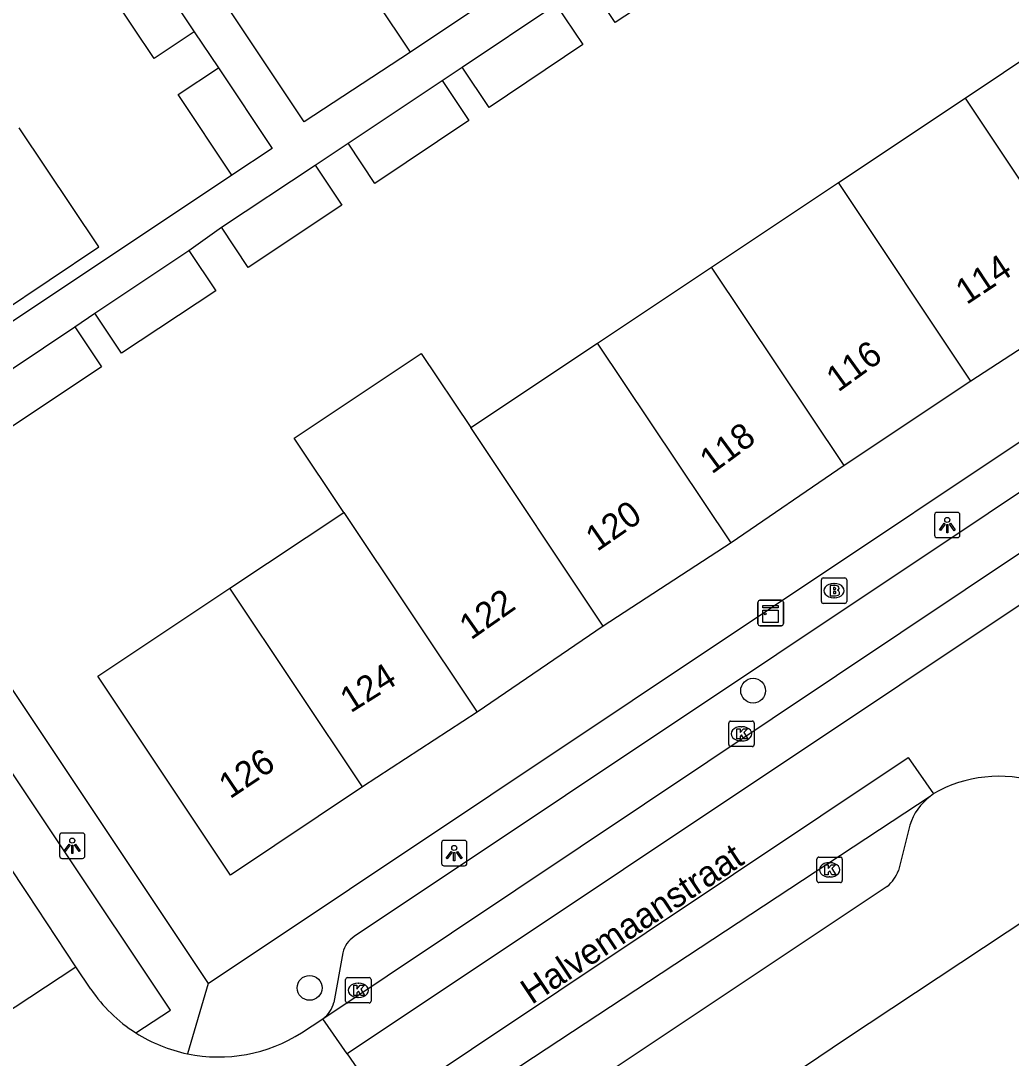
# Model space of a CAD drawing. Extents: x 158352 to 159489, y 383828 to 384597.
# Drawn here: x 158744.72 to 158783.7, y 384168.49 to 384209.34 of the extents above; entities that cross this region are included whole.
import ezdxf

# ---------------------------------------------------------------- set-up
doc = ezdxf.new("R2010")
doc.units = 0
for name, color, linetype in [('IMGEO_Boom', 7, 'Continuous'), ('IMGEO_Brandkraan', 7, 'Continuous'), ('IMGEO_Kast', 7, 'Continuous'), ('IMGEO_Kolk', 7, 'Continuous'), ('IMGEO_Lichtpunt', 7, 'Continuous'), ('IMGEO_Openbare_ruimte_label', 7, 'Continuous'), ('IMGEO_Pand', 7, 'Continuous'), ('IMGEO_Pand_nummerreeks', 7, 'Continuous'), ('IMGEO_Rijbaan_lokaal_gesloten', 7, 'Continuous'), ('IMGEO_Rijbaan_lokaal_open', 7, 'Continuous'), ('IMGEO_Voetpad_open', 7, 'Continuous')]:
    doc.layers.add(name, color=color, linetype=linetype)

msp = doc.modelspace()

# ---------------------------------------------------------------- linework, layer by layer
at = {"layer": 'IMGEO_Boom'}
for centre in [(158773.543, 384182.963), (158756.089, 384171.265)]:
    msp.add_circle(centre, 0.489, dxfattribs=at)
at = {"layer": 'IMGEO_Brandkraan'}
for p, q in [((158776.228, 384186.476), (158776.228, 384187.328)), ((158776.303, 384187.402), (158777.155, 384187.402)), ((158776.716, 384187.182), (158776.741, 384187.182)), ((158777.229, 384187.328), (158777.229, 384186.476)), ((158777.155, 384186.402), (158776.303, 384186.402)), ((158776.739, 384186.622), (158776.714, 384186.622))]:
    msp.add_line(p, q, dxfattribs=at)
for points in [[(158776.228, 384186.476), (158776.228, 384187.328)], [(158776.303, 384187.402), (158777.155, 384187.402)], [(158776.576, 384187.102), (158776.576, 384186.702), (158776.789, 384186.702)], [(158776.807, 384187.102), (158776.576, 384187.102)], [(158777.229, 384187.328), (158777.229, 384186.476)], [(158776.755, 384187.021), (158776.701, 384187.021), (158776.701, 384186.945)], [(158776.701, 384186.945), (158776.754, 384186.945)], [(158776.763, 384186.869), (158776.701, 384186.869), (158776.701, 384186.788)], [(158776.701, 384186.788), (158776.763, 384186.788)], [(158777.155, 384186.402), (158776.303, 384186.402)]]:
    msp.add_lwpolyline(points, dxfattribs=at)
for centre, radius, start, end in [((158776.305, 384187.326), 0.0765, 91.552, 178.448), ((158776.305, 384187.326), 0.0765, 91.552, 178.448), ((158776.811, 384186.957), 0.145, 59.4692, 91.5367), ((158776.836, 384187.004), 0.0922, 285.5137, 58.1501), ((158777.153, 384187.326), 0.0765, 1.552, 88.448), ((158777.153, 384187.326), 0.0765, 1.552, 88.448), ((158776.756, 384186.983), 0.0379, 267.8285, 90.9355), ((158776.764, 384186.828), 0.0404, 269.8759, 90.5077), ((158776.795, 384186.953), 0.251, 268.6676, 293.5347), ((158776.841, 384186.812), 0.105, 301.3115, 78.989), ((158776.305, 384186.478), 0.0765, 181.552, 268.448), ((158776.305, 384186.478), 0.0765, 181.552, 268.448), ((158777.153, 384186.478), 0.0765, 271.552, 358.448), ((158777.153, 384186.478), 0.0765, 271.552, 358.448)]:
    msp.add_arc(centre, radius, start, end, dxfattribs=at)
for centre, major_axis, ratio, start_param, end_param in [((158776.715, 384186.902), (-0.387, 0.002), 0.722429, 4.712389, 7.853982), ((158776.74, 384186.902), (-0.39, 0.002), 0.717154, 1.570796, 4.712389)]:
    msp.add_ellipse(centre, major_axis=major_axis, ratio=ratio, start_param=start_param, end_param=end_param, dxfattribs=at)
at = {"layer": 'IMGEO_Kast'}
for p, q in [((158773.734, 384185.597), (158773.734, 384186.438)), ((158773.734, 384186.438), (158773.734, 384185.597)), ((158773.809, 384186.522), (158774.65, 384186.522)), ((158774.65, 384186.522), (158773.809, 384186.522)), ((158774.734, 384186.447), (158774.734, 384185.606)), ((158774.734, 384185.606), (158774.734, 384186.447)), ((158774.659, 384185.522), (158773.818, 384185.522)), ((158773.818, 384185.522), (158774.659, 384185.522))]:
    msp.add_line(p, q, dxfattribs=at)
for points in [[(158773.929, 384186.312), (158774.529, 384186.312), (158774.529, 384186.227), (158773.929, 384186.227), (158773.929, 384186.312)], [(158773.929, 384186.137), (158774.529, 384186.137), (158774.529, 384185.648), (158773.929, 384185.648), (158773.929, 384186.137)]]:
    msp.add_lwpolyline(points, dxfattribs=at)
msp.add_circle((158774.013, 384185.986), 0.0377, dxfattribs=at)
for centre, start, end in [((158773.812, 384186.444), 92.4484, 184.2845), ((158773.812, 384186.444), 92.4484, 184.2845), ((158774.656, 384186.444), 2.4484, 94.2845), ((158774.656, 384186.444), 2.4484, 94.2845), ((158773.812, 384185.6), 182.4484, 274.2845), ((158773.812, 384185.6), 182.4484, 274.2845), ((158774.656, 384185.6), 272.4484, 4.2845), ((158774.656, 384185.6), 272.4484, 4.2845)]:
    msp.add_arc(centre, 0.0779, start, end, dxfattribs=at)
at = {"layer": 'IMGEO_Kolk'}
for p, q in [((158772.584, 384180.839), (158772.584, 384181.691)), ((158772.659, 384181.765), (158773.511, 384181.765)), ((158773.072, 384181.545), (158773.097, 384181.545)), ((158773.585, 384181.691), (158773.585, 384180.839)), ((158773.095, 384180.985), (158773.07, 384180.985)), ((158773.511, 384180.765), (158772.659, 384180.765)), ((158776.05, 384175.485), (158776.05, 384176.337)), ((158776.125, 384176.411), (158776.977, 384176.411)), ((158776.538, 384176.191), (158776.563, 384176.191)), ((158777.051, 384176.337), (158777.051, 384175.485)), ((158776.977, 384175.411), (158776.125, 384175.411)), ((158776.561, 384175.631), (158776.536, 384175.631)), ((158757.507, 384170.743), (158757.507, 384171.595)), ((158757.582, 384171.669), (158758.434, 384171.669)), ((158758.508, 384171.595), (158758.508, 384170.743)), ((158757.995, 384171.449), (158758.02, 384171.449)), ((158758.018, 384170.889), (158757.993, 384170.889)), ((158758.434, 384170.669), (158757.582, 384170.669))]:
    msp.add_line(p, q, dxfattribs=at)
for points in [[(158772.584, 384180.839), (158772.584, 384181.691)], [(158772.659, 384181.765), (158773.511, 384181.765)], [(158772.905, 384181.465), (158773.028, 384181.465), (158773.028, 384181.314), (158773.158, 384181.465), (158773.322, 384181.465), (158773.176, 384181.314), (158773.329, 384181.065), (158773.177, 384181.065), (158773.092, 384181.229), (158773.028, 384181.162), (158773.028, 384181.065), (158772.905, 384181.065), (158772.905, 384181.465)], [(158773.585, 384181.691), (158773.585, 384180.839)], [(158773.511, 384180.765), (158772.659, 384180.765)], [(158776.05, 384175.485), (158776.05, 384176.337)], [(158776.125, 384176.411), (158776.977, 384176.411)], [(158776.371, 384176.111), (158776.494, 384176.111), (158776.494, 384175.96), (158776.624, 384176.111), (158776.788, 384176.111), (158776.642, 384175.96), (158776.795, 384175.711), (158776.643, 384175.711), (158776.558, 384175.875), (158776.494, 384175.808), (158776.494, 384175.711), (158776.371, 384175.711), (158776.371, 384176.111)], [(158777.051, 384176.337), (158777.051, 384175.485)], [(158776.977, 384175.411), (158776.125, 384175.411)], [(158757.507, 384170.743), (158757.507, 384171.595)], [(158757.582, 384171.669), (158758.434, 384171.669)], [(158758.508, 384171.595), (158758.508, 384170.743)], [(158757.828, 384171.369), (158757.951, 384171.369), (158757.951, 384171.218), (158758.081, 384171.369), (158758.245, 384171.369), (158758.099, 384171.218), (158758.252, 384170.969), (158758.1, 384170.969), (158758.015, 384171.133), (158757.951, 384171.066), (158757.951, 384170.969), (158757.828, 384170.969), (158757.828, 384171.369)], [(158758.434, 384170.669), (158757.582, 384170.669)]]:
    msp.add_lwpolyline(points, dxfattribs=at)
for centre, start, end in [((158772.661, 384181.689), 91.552, 178.448), ((158772.661, 384181.689), 91.552, 178.448), ((158773.509, 384181.689), 1.552, 88.448), ((158773.509, 384181.689), 1.552, 88.448), ((158772.661, 384180.841), 181.552, 268.448), ((158772.661, 384180.841), 181.552, 268.448), ((158773.509, 384180.841), 271.552, 358.448), ((158773.509, 384180.841), 271.552, 358.448), ((158776.127, 384176.335), 91.552, 178.448), ((158776.127, 384176.335), 91.552, 178.448), ((158776.975, 384176.335), 1.552, 88.448), ((158776.975, 384176.335), 1.552, 88.448), ((158776.127, 384175.487), 181.552, 268.448), ((158776.127, 384175.487), 181.552, 268.448), ((158776.975, 384175.487), 271.552, 358.448), ((158776.975, 384175.487), 271.552, 358.448), ((158757.584, 384171.593), 91.552, 178.448), ((158757.584, 384171.593), 91.552, 178.448), ((158758.432, 384171.593), 1.552, 88.448), ((158758.432, 384171.593), 1.552, 88.448), ((158757.584, 384170.745), 181.552, 268.448), ((158757.584, 384170.745), 181.552, 268.448), ((158758.432, 384170.745), 271.552, 358.448), ((158758.432, 384170.745), 271.552, 358.448)]:
    msp.add_arc(centre, 0.0765, start, end, dxfattribs=at)
for centre, major_axis, ratio, start_param, end_param in [((158773.071, 384181.265), (-0.387, 0.002), 0.722429, 4.712389, 7.853982), ((158773.096, 384181.265), (-0.39, 0.002), 0.717154, 1.570796, 4.712389), ((158776.537, 384175.911), (-0.387, 0.002), 0.722429, 4.712389, 7.853982), ((158776.562, 384175.911), (-0.39, 0.002), 0.717154, 1.570796, 4.712389), ((158757.994, 384171.169), (-0.387, 0.002), 0.722429, 4.712389, 7.853982), ((158758.019, 384171.169), (-0.39, 0.002), 0.717154, 1.570796, 4.712389)]:
    msp.add_ellipse(centre, major_axis=major_axis, ratio=ratio, start_param=start_param, end_param=end_param, dxfattribs=at)
at = {"layer": 'IMGEO_Lichtpunt'}
for p, q in [((158781.588, 384189.984), (158780.78, 384189.984)), ((158781.588, 384189.984), (158780.78, 384189.984)), ((158780.686, 384189.889), (158780.686, 384189.082)), ((158780.686, 384189.889), (158780.686, 384189.082)), ((158781.682, 384189.082), (158781.682, 384189.889)), ((158781.682, 384189.082), (158781.682, 384189.889)), ((158780.78, 384188.988), (158781.588, 384188.988)), ((158780.78, 384188.988), (158781.588, 384188.988)), ((158747.152, 384177.359), (158746.344, 384177.359)), ((158747.152, 384177.359), (158746.344, 384177.359)), ((158746.25, 384177.264), (158746.25, 384176.457)), ((158746.25, 384177.264), (158746.25, 384176.457)), ((158747.246, 384176.457), (158747.246, 384177.264)), ((158747.246, 384176.457), (158747.246, 384177.264)), ((158761.282, 384176.973), (158761.282, 384176.166)), ((158761.282, 384176.973), (158761.282, 384176.166)), ((158762.184, 384177.068), (158761.376, 384177.068)), ((158762.184, 384177.068), (158761.376, 384177.068)), ((158762.278, 384176.166), (158762.278, 384176.973)), ((158762.278, 384176.166), (158762.278, 384176.973)), ((158746.344, 384176.363), (158747.152, 384176.363)), ((158746.344, 384176.363), (158747.152, 384176.363)), ((158761.376, 384176.072), (158762.184, 384176.072)), ((158761.376, 384176.072), (158762.184, 384176.072))]:
    msp.add_line(p, q, dxfattribs=at)
for points in [[(158781.06, 384189.553), (158781.099, 384189.525), (158780.911, 384189.263), (158780.873, 384189.29), (158781.06, 384189.553)], [(158781.272, 384189.525), (158781.31, 384189.552), (158781.497, 384189.29), (158781.458, 384189.262), (158781.272, 384189.525)], [(158781.162, 384189.505), (158781.209, 384189.505), (158781.209, 384189.183), (158781.162, 384189.183), (158781.162, 384189.505)], [(158746.624, 384176.928), (158746.663, 384176.9), (158746.475, 384176.638), (158746.437, 384176.665), (158746.624, 384176.928)], [(158746.726, 384176.88), (158746.773, 384176.88), (158746.773, 384176.558), (158746.726, 384176.558), (158746.726, 384176.88)], [(158746.836, 384176.9), (158746.874, 384176.927), (158747.061, 384176.665), (158747.022, 384176.637), (158746.836, 384176.9)], [(158761.656, 384176.637), (158761.695, 384176.609), (158761.507, 384176.347), (158761.469, 384176.374), (158761.656, 384176.637)], [(158761.758, 384176.589), (158761.805, 384176.589), (158761.805, 384176.267), (158761.758, 384176.267), (158761.758, 384176.589)], [(158761.868, 384176.609), (158761.906, 384176.636), (158762.093, 384176.374), (158762.054, 384176.346), (158761.868, 384176.609)]]:
    msp.add_lwpolyline(points, dxfattribs=at)
for centre in [(158781.185, 384189.687), (158746.749, 384177.062), (158761.781, 384176.771)]:
    msp.add_circle(centre, 0.0994, dxfattribs=at)
for centre, start, end in [((158780.78, 384189.889), 90, 180), ((158780.78, 384189.889), 90, 180), ((158781.588, 384189.889), 0, 90), ((158781.588, 384189.889), 0, 90), ((158780.78, 384189.082), 180, 270), ((158780.78, 384189.082), 180, 270), ((158781.588, 384189.082), 270, 0), ((158781.588, 384189.082), 270, 360), ((158746.344, 384177.264), 90, 180), ((158746.344, 384177.264), 90, 180), ((158747.152, 384177.264), 0, 90), ((158747.152, 384177.264), 0, 90), ((158761.376, 384176.973), 90, 180), ((158761.376, 384176.973), 90, 180), ((158762.184, 384176.973), 0, 90), ((158762.184, 384176.973), 0, 90), ((158746.344, 384176.457), 180, 270), ((158746.344, 384176.457), 180, 270), ((158747.152, 384176.457), 270, 0), ((158747.152, 384176.457), 270, 360), ((158761.376, 384176.166), 180, 270), ((158761.376, 384176.166), 180, 270), ((158762.184, 384176.166), 270, 0), ((158762.184, 384176.166), 270, 360)]:
    msp.add_arc(centre, 0.0946, start, end, dxfattribs=at)
at = {"layer": 'IMGEO_Pand'}
for points in [[(158770.789, 384213.312), (158771.836, 384211.727), (158768.115, 384209.268), (158767.067, 384210.853)], [(158751.552, 384208.904), (158749.972, 384207.85), (158747.497, 384211.561), (158749.077, 384212.615)], [(158749.077, 384212.615), (158751.552, 384208.904)], [(158765.784, 384209.977), (158766.842, 384208.399), (158763.158, 384205.927), (158762.099, 384207.505)], [(158762.099, 384207.505), (158765.784, 384209.977)], [(158781.884, 384206.291), (158786.38, 384209.294)], [(158753.032, 384203.26), (158750.922, 384206.438), (158752.505, 384207.489)], [(158752.505, 384207.489), (158754.615, 384204.311), (158753.032, 384203.26)], [(158761.301, 384206.989), (158762.358, 384205.41), (158758.66, 384202.935), (158757.603, 384204.514)], [(158757.603, 384204.514), (158761.301, 384206.989)], [(158776.904, 384202.967), (158781.884, 384206.291)], [(158781.884, 384206.291), (158787.135, 384198.42)], [(158736.823, 384199.899), (158739.959, 384195.193), (158747.791, 384200.432), (158744.664, 384205.122)], [(158756.312, 384203.657), (158757.363, 384202.077), (158753.675, 384199.623), (158752.622, 384201.206)], [(158752.622, 384201.206), (158756.312, 384203.657)], [(158771.909, 384199.638), (158776.904, 384202.967)], [(158782.117, 384195.154), (158776.904, 384202.967)], [(158751.342, 384200.289), (158752.394, 384198.707), (158748.69, 384196.244), (158747.638, 384197.826)], [(158747.638, 384197.826), (158751.342, 384200.289)], [(158767.425, 384196.648), (158771.909, 384199.638)], [(158777.123, 384191.822), (158771.909, 384199.638)], [(158787.135, 384198.42), (158782.117, 384195.154)], [(158746.844, 384197.289), (158747.9, 384195.71), (158744.228, 384193.253), (158743.172, 384194.832)], [(158743.172, 384194.832), (158746.844, 384197.289)], [(158762.429, 384193.318), (158767.425, 384196.648)], [(158772.673, 384188.781), (158767.425, 384196.648)], [(158757.435, 384189.983), (158755.483, 384192.906), (158760.477, 384196.241), (158762.429, 384193.318)], [(158782.117, 384195.154), (158777.123, 384191.822)], [(158767.646, 384185.498), (158762.429, 384193.318)], [(158777.123, 384191.822), (158772.673, 384188.781)], [(158752.949, 384186.999), (158757.435, 384189.983)], [(158757.435, 384189.983), (158762.68, 384182.121)], [(158772.673, 384188.781), (158767.646, 384185.498)], [(158758.17, 384179.174), (158752.974, 384175.706), (158747.751, 384183.533), (158752.949, 384186.999)], [(158758.17, 384179.174), (158752.949, 384186.999)], [(158767.646, 384185.498), (158762.68, 384182.121)], [(158762.68, 384182.121), (158758.17, 384179.174)]]:
    msp.add_lwpolyline(points, dxfattribs=at)
at = {"layer": 'IMGEO_Rijbaan_lokaal_gesloten'}
for points in [[(158803.043, 384201.515), (158804.21, 384199.782), (158801.066, 384197.693), (158757.561, 384168.674)], [(158756.613, 384170.048), (158784.422, 384188.633), (158795.826, 384196.626), (158802.34, 384200.987)], [(158759.023, 384166.554), (158779.647, 384180.327), (158780.635, 384178.907)], [(158780.514, 384178.796), (158759.872, 384165.217)], [(158780.635, 384178.907), (158780.514, 384178.796)]]:
    msp.add_lwpolyline(points, dxfattribs=at)
at = {"layer": 'IMGEO_Rijbaan_lokaal_open'}
for points in [[(158760.063, 384208.099), (158745.402, 384230.033)], [(158765.045, 384211.446), (158760.063, 384208.099)], [(158746.896, 384172.098), (158744.988, 384174.983), (158738.187, 384185.214), (158735.708, 384188.905)], [(158742.673, 384169.326), (158746.896, 384172.098)], [(158747.48, 384171.214), (158746.896, 384172.098)], [(158755.775, 384169.498), (158756.613, 384170.048)], [(158757.561, 384168.674), (158756.613, 384170.048)], [(158757.561, 384168.674), (158759.023, 384166.554)]]:
    msp.add_lwpolyline(points, dxfattribs=at)
for centre, radius, start, end in [((158783.223, 384174.381), 5.214, 25.2002, 119.7651), ((158752.54, 384174.647), 6.115, 214.1597, 237.418), ((158752.514, 384174.628), 6.085, 237.5202, 258.2851), ((158752.508, 384174.62), 6.075, 258.3337, 302.5361)]:
    msp.add_arc(centre, radius, start, end, dxfattribs=at)
at = {"layer": 'IMGEO_Voetpad_open'}
for points in [[(158760.063, 384208.099), (158755.874, 384205.363), (158741.472, 384226.964), (158745.185, 384229.466)], [(158751.552, 384208.904), (158752.505, 384207.489)], [(158761.301, 384206.989), (158762.099, 384207.505)], [(158752.1, 384171.43), (158802.113, 384204.829)], [(158756.312, 384203.657), (158757.603, 384204.514)], [(158753.032, 384203.26), (158737.694, 384193.032)], [(158751.342, 384200.289), (158752.622, 384201.206)], [(158799.425, 384201.034), (158757.838, 384173.287)], [(158746.844, 384197.289), (158747.638, 384197.826)], [(158738.549, 384191.749), (158752.1, 384171.43)], [(158749.247, 384169.495), (158750.617, 384170.393), (158737.445, 384190.113), (158735.708, 384188.905)], [(158779.711, 384177.675), (158779.26, 384175.887)], [(158778.824, 384175.261), (158766.3, 384166.915)], [(158747.356, 384149.809), (158754.637, 384154.044), (158777.222, 384169.281), (158785.32, 384174.656)], [(158757.401, 384172.648), (158757.038, 384170.692)], [(158752.1, 384171.43), (158751.279, 384168.67)]]:
    msp.add_lwpolyline(points, dxfattribs=at)
for centre, radius, start, end in [((158781.819, 384177.013), 2.21, 126.2037, 162.5664), ((158777.925, 384176.352), 1.414, 309.4901, 340.7966), ((158758.432, 384172.412), 1.058, 124.1674, 167.0977), ((158755.982, 384170.927), 1.082, 305.6814, 347.4739)]:
    msp.add_arc(centre, radius, start, end, dxfattribs=at)

# ---------------------------------------------------------------- texts
at = {"layer": 'IMGEO_Openbare_ruimte_label'}
msp.add_text('Halvemaanstraat', height=1, rotation=33.5788, dxfattribs=at).set_placement((158764.83, 384170.589))
at = {"layer": 'IMGEO_Pand_nummerreeks'}
for s, rotation, p in [('114', 33.4617, (158781.942, 384198.137)), ('116', 35.8463, (158776.888, 384194.693)), ('118', 36.3132, (158771.916, 384191.465)), ('120', 34.7037, (158767.404, 384188.419)), ('122', 35.0822, (158762.44, 384184.937)), ('124', 32.237, (158757.702, 384182.066)), ('126', 33.8305, (158752.955, 384178.681))]:
    msp.add_text(s, height=1, rotation=rotation, dxfattribs=at).set_placement(p)

doc.saveas('drawing.dxf')
